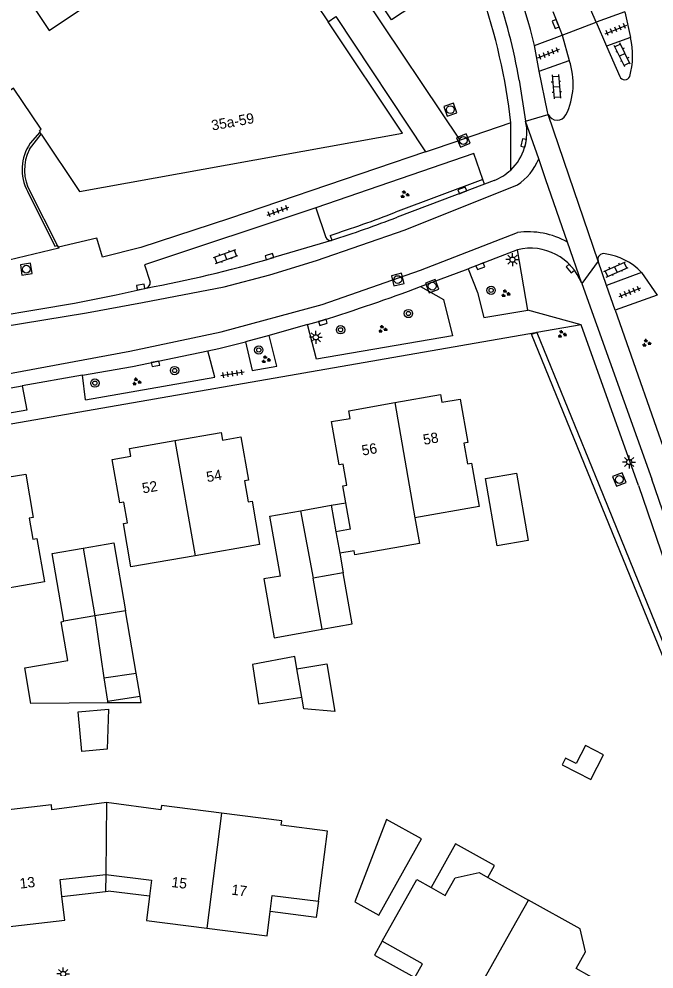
# Model space of a CAD drawing. Extents: x 137999 to 141000, y 397500 to 400501.
# Drawn here: x 138240.6 to 138301.8, y 399144.4 to 399235.9 of the extents above; entities that cross this region are included whole.
import ezdxf

# ---------------------------------------------------------------- set-up
doc = ezdxf.new("R2010")
doc.units = 0
for name, color, linetype in [('gg-afsc-erfafscheiding', 7, 'Continuous'), ('gg-afsc-muur', 7, 'Continuous'), ('gg-anno-huisnummerreeks BGT', 7, 'Continuous'), ('gg-bbg-bijgebouw', 7, 'Continuous'), ('gg-bbg-gedigitaliseerde bebouwing', 7, 'Continuous'), ('gg-bbg-gedigitaliseerde bijgebouw', 7, 'Continuous'), ('gg-bbg-hoofdgebouw', 7, 'Continuous'), ('gg-bbg-luifel en loopbrug', 7, 'Continuous'), ('gg-bbg-tussenscheiding', 7, 'Continuous'), ('gg-knt-verharding', 7, 'Continuous'), ('gg-knt-verharding nz', 7, 'Continuous'), ('gt-grn-groengrens', 7, 'Continuous'), ('gt-grn-weggrens', 7, 'Continuous'), ('gt-symb-boom', 7, 'Continuous'), ('gt-symb-groenvak', 7, 'Continuous'), ('gt-symb-klinker verharding', 7, 'Continuous'), ('gt-symb-kolk', 7, 'Continuous'), ('gt-symb-lichtmast', 7, 'Continuous'), ('gt-symb-rioolschacht', 7, 'Continuous'), ('gt-symb-tegel verharding', 7, 'Continuous')]:
    doc.layers.add(name, color=color, linetype=linetype)

# ---------------------------------------------------------------- blocks, each defined once
blk = doc.blocks.new('gt0-TEG1')
at = {"layer": 'gt-symb-tegel verharding'}
for p, q in [((-1.125, 0), (1.125, 0)), ((-0.9, -0.25), (-0.9, 0.25)), ((-0.45, -0.25), (-0.45, 0.25)), ((0, -0.25), (0, 0.25)), ((0.45, -0.25), (0.45, 0.25)), ((0.9, -0.25), (0.9, 0.25))]:
    blk.add_line(p, q, dxfattribs=at)
blk = doc.blocks.new('gt0-KOLK')
at = {"layer": 'gt-symb-kolk'}
blk.add_lwpolyline([(0, 0), (0.375, 0), (0.375, 0.4), (-0.375, 0.4), (-0.375, 0), (0, 0)], dxfattribs=at)
blk = doc.blocks.new('gt0-KL1')
at = {"layer": 'gt-symb-klinker verharding'}
for p, q in [((-1.15, 0.3), (1.15, 0.3)), ((-1, -0.3), (-1, 0.3)), ((-0.5, 0.3), (-0.5, 0.45)), ((0, -0.3), (0, 0.3)), ((0.5, 0.3), (0.5, 0.45)), ((1, -0.3), (1, 0.3)), ((-1.15, -0.3), (1.15, -0.3)), ((-0.5, -0.45), (-0.5, -0.3)), ((0.5, -0.45), (0.5, -0.3))]:
    blk.add_line(p, q, dxfattribs=at)
blk = doc.blocks.new('gt0-GRVAK')
at = {"layer": 'gt-symb-groenvak'}
for p, q in [((-0.11, 0.189), (-0.228, 0.24)), ((-0.182, 0.153), (0.088, 0.153)), ((-0.091, 0.211), (-0.156, 0.322)), ((-0.047, 0.214), (-0.047, 0.393)), ((-0.004, 0.211), (0.061, 0.322)), ((0.015, 0.189), (0.133, 0.24)), ((0.262, -0.052), (0.197, 0.059)), ((0.305, -0.049), (0.305, 0.13)), ((0.349, -0.052), (0.414, 0.059)), ((-0.245, -0.228), (-0.363, -0.177)), ((-0.318, -0.264), (-0.047, -0.264)), ((-0.226, -0.206), (-0.291, -0.095)), ((-0.183, -0.203), (-0.183, -0.024)), ((-0.139, -0.206), (-0.074, -0.095)), ((-0.12, -0.228), (-0.002, -0.177)), ((0.243, -0.074), (0.125, -0.023)), ((0.17, -0.11), (0.441, -0.11)), ((0.368, -0.074), (0.486, -0.023))]:
    blk.add_line(p, q, dxfattribs=at)
blk = doc.blocks.new('gt0-LMAST')
at = {"layer": 'gt-symb-lichtmast'}
for p, q in [((-0.182, 0.173), (-0.447, 0.438)), ((-0.005, 0.246), (-0.005, 0.621)), ((0.172, 0.173), (0.437, 0.438)), ((-0.255, -0.004), (-0.63, -0.004)), ((-0.182, -0.181), (-0.447, -0.446)), ((-0.005, -0.254), (-0.005, -0.629)), ((0.437, -0.446), (0.172, -0.181)), ((0.245, -0.004), (0.62, -0.004))]:
    blk.add_line(p, q, dxfattribs=at)
blk.add_circle((-0.005, -0.004), 0.25, dxfattribs=at)
blk = doc.blocks.new('gt0-RS')
at = {"layer": 'gt-symb-rioolschacht'}
blk.add_lwpolyline([(-0.5, -0.5), (0.5, -0.5), (0.5, 0.5), (-0.5, 0.5)], close=True, dxfattribs=at)
blk.add_circle((0, 0), 0.375, dxfattribs=at)
blk = doc.blocks.new('gt0-BOOM')
at = {"layer": 'gt-symb-boom'}
for radius in [0.4, 0.2]:
    blk.add_circle((0, 0), radius, dxfattribs=at)

msp = doc.modelspace()

# ---------------------------------------------------------------- linework, layer by layer
at = {"layer": 'gg-afsc-erfafscheiding'}
msp.add_line((138270.688, 399189.101), (138272.085, 399189.348), dxfattribs=at)
at = {"layer": 'gg-afsc-muur'}
for p, q in [((138241.586, 399223.397), (138242.723, 399224.859)), ((138242.594, 399225.051), (138241.662, 399223.972)), ((138244.304, 399214.125), (138241.687, 399219.266))]:
    msp.add_line(p, q, dxfattribs=at)
for points in [[(138241.405, 399219.348), (138244.041, 399214.051), (138244.304, 399214.125)], [(138329.728, 399108.142), (138289.987, 399205.571), (138290.356, 399205.722)], [(138290.356, 399205.722), (138290.496, 399205.779), (138290.508, 399205.749)], [(138290.508, 399205.749), (138296.483, 399191.094), (138312.528, 399151.566), (138321.76, 399128.946)]]:
    msp.add_lwpolyline(points, dxfattribs=at)
for centre, radius, start, end in [((138245.386, 399221.446), 4.5, 145.84881, 207.78878), ((138245.475, 399221.425), 4.36, 153.11308, 209.68805)]:
    msp.add_arc(centre, radius, start, end, dxfattribs=at)
at = {"layer": 'gg-bbg-bijgebouw'}
for p, q in [((138267.727, 399188.576), (138270.688, 399189.101)), ((138270.688, 399189.101), (138271.14, 399186.55)), ((138271.844, 399182.576), (138268.942, 399182.062)), ((138269.811, 399177.154), (138268.942, 399182.062)), ((138250.854, 399178.941), (138247.892, 399178.434)), ((138247.892, 399178.434), (138244.904, 399177.922))]:
    msp.add_line(p, q, dxfattribs=at)
for points in [[(138289.654, 399185.706), (138286.682, 399185.192), (138285.558, 399191.689), (138288.53, 399192.203), (138289.654, 399185.706)], [(138265.786, 399182.281), (138264.764, 399188.051), (138267.727, 399188.576)], [(138244.904, 399177.922), (138243.786, 399184.452), (138246.763, 399184.961)], [(138246.763, 399184.961), (138249.736, 399185.47), (138250.854, 399178.941)], [(138265.786, 399182.281), (138264.181, 399181.997), (138265.183, 399176.335), (138269.811, 399177.154)]]:
    msp.add_lwpolyline(points, dxfattribs=at)
at = {"layer": 'gg-bbg-gedigitaliseerde bebouwing'}
for p, q in [((138278.928, 399153.048), (138280.303, 399152.275)), ((138285.784, 399153.24), (138289.685, 399151.066))]:
    msp.add_line(p, q, dxfattribs=at)
for points in [[(138236.097, 399245.89), (138243.5, 399234.826), (138267.077, 399250.603), (138259.674, 399261.666), (138236.097, 399245.89)], [(138278.747, 399187.885), (138279.183, 399185.423), (138272.953, 399184.321), (138272.883, 399184.715), (138271.508, 399184.471)], [(138280.303, 399152.275), (138281.678, 399151.502), (138282.635, 399153.205), (138284.952, 399153.703), (138285.784, 399153.24)], [(138298.047, 399142.358), (138294.298, 399144.464), (138295.197, 399146.064), (138294.67, 399148.29), (138289.685, 399151.066)]]:
    msp.add_lwpolyline(points, dxfattribs=at)
at = {"layer": 'gg-bbg-gedigitaliseerde bijgebouw'}
for p, q in [((138271.508, 399184.471), (138271.844, 399182.576)), ((138267.837, 399170.616), (138267.381, 399173.333)), ((138248.773, 399172.479), (138251.883, 399172.939)), ((138248.773, 399172.479), (138249.106, 399170.228)), ((138252.268, 399170.696), (138251.883, 399172.939)), ((138249.106, 399170.228), (138252.268, 399170.696))]:
    msp.add_line(p, q, dxfattribs=at)
for points in [[(138267.381, 399173.333), (138270.261, 399173.817), (138271.032, 399169.222), (138268.029, 399169.472), (138267.837, 399170.616)], [(138292.933, 399164.102), (138295.721, 399162.677), (138296.942, 399165.066), (138295.181, 399165.966), (138294.281, 399164.205), (138293.254, 399164.73), (138292.933, 399164.102)]]:
    msp.add_lwpolyline(points, dxfattribs=at)
at = {"layer": 'gg-bbg-hoofdgebouw'}
for p, q in [((138242.723, 399224.859), (138242.594, 399225.051)), ((138272.526, 399186.795), (138272.085, 399189.348)), ((138272.526, 399186.795), (138271.14, 399186.55)), ((138275.595, 399147.117), (138278.928, 399153.048))]:
    msp.add_line(p, q, dxfattribs=at)
for points in [[(138264.151, 399269.175), (138266.099, 399266.299), (138269.743, 399260.01), (138271.206, 399260.976), (138281.641, 399239.28), (138276.487, 399235.871), (138274.685, 399238.588)], [(138274.685, 399238.588), (138273.608, 399240.211), (138270.807, 399238.35), (138271.07, 399237.963), (138270.426, 399237.515), (138270.163, 399237.893), (138269.262, 399237.331), (138270.38, 399235.664)], [(138242.723, 399224.859), (138246.428, 399219.316), (138277.554, 399224.961), (138270.38, 399235.664)], [(138242.594, 399225.051), (138242.646, 399225.085), (138242.566, 399225.215), (138242.738, 399225.337), (138240.07, 399229.301), (138238.745, 399228.433)], [(138276.811, 399198.987), (138281.21, 399199.758), (138281.339, 399199.019), (138283.112, 399199.33), (138283.844, 399195.153), (138283.46, 399195.086), (138283.812, 399193.077), (138284.196, 399193.144), (138284.927, 399188.968), (138278.747, 399187.885)], [(138272.085, 399189.348), (138271.805, 399190.974), (138272.199, 399191.043), (138271.847, 399193.052), (138271.453, 399192.983), (138270.721, 399197.159), (138272.514, 399197.473), (138272.384, 399198.212), (138276.811, 399198.987)], [(138255.616, 399195.341), (138260.066, 399196.12), (138260.195, 399195.381), (138261.968, 399195.692), (138262.7, 399191.515), (138262.316, 399191.448), (138262.668, 399189.439), (138263.052, 399189.506), (138263.783, 399185.33), (138257.552, 399184.238)], [(138257.552, 399184.238), (138251.382, 399183.157), (138250.661, 399187.336), (138251.055, 399187.405), (138250.703, 399189.414), (138250.309, 399189.345), (138249.577, 399193.521), (138251.37, 399193.835), (138251.24, 399194.574), (138255.616, 399195.341)], [(138234.81, 399191.746), (138239.334, 399192.532), (138239.462, 399191.793), (138241.236, 399192.101), (138241.962, 399187.924), (138241.577, 399187.857), (138241.927, 399185.847), (138242.311, 399185.914), (138243.037, 399181.737), (138236.747, 399180.644)], [(138249.034, 399160.454), (138243.762, 399159.763), (138243.726, 399160.232), (138237.905, 399159.554)], [(138260.097, 399159.45), (138254.307, 399160.187), (138254.251, 399159.751), (138249.034, 399160.454)], [(138269.44, 399150.947), (138270.316, 399157.69), (138265.854, 399158.274), (138265.91, 399158.71), (138260.097, 399159.45)], [(138244.728, 399151.419), (138244.539, 399153.032), (138248.951, 399153.53)], [(138248.951, 399153.53), (138253.358, 399152.99), (138253.16, 399151.434)], [(138239.173, 399148.455), (138244.996, 399149.139), (138244.728, 399151.419)], [(138253.16, 399151.434), (138252.864, 399149.101), (138258.677, 399148.363)], [(138264.797, 399149.957), (138264.993, 399151.489), (138269.44, 399150.947)], [(138258.677, 399148.363), (138264.498, 399147.624), (138264.797, 399149.957)], [(138278.753, 399143.591), (138279.491, 399144.933), (138275.595, 399147.117)]]:
    msp.add_lwpolyline(points, dxfattribs=at)
at = {"layer": 'gg-bbg-luifel en loopbrug'}
for p, q in [((138251.883, 399172.939), (138250.854, 399178.941)), ((138247.892, 399178.434), (138248.773, 399172.479)), ((138249.106, 399170.228), (138249.128, 399170.079)), ((138252.373, 399170.079), (138252.268, 399170.696)), ((138252.373, 399170.079), (138249.128, 399170.079)), ((138248.951, 399153.53), (138248.931, 399151.893)), ((138248.931, 399151.893), (138249.183, 399151.922)), ((138253.16, 399151.434), (138249.183, 399151.922)), ((138244.728, 399151.419), (138248.931, 399151.893))]:
    msp.add_line(p, q, dxfattribs=at)
for points in [[(138269.811, 399177.154), (138272.713, 399177.667), (138271.844, 399182.576)], [(138249.128, 399170.079), (138241.722, 399170.01), (138241.148, 399173.452), (138245.286, 399174.141), (138244.663, 399177.882), (138244.904, 399177.922)], [(138267.381, 399173.333), (138267.178, 399174.545), (138263.084, 399173.743), (138263.676, 399169.964), (138267.837, 399170.616)], [(138249.218, 399169.467), (138249.076, 399165.595), (138246.64, 399165.373), (138246.291, 399169.2), (138249.218, 399169.467)], [(138272.957, 399150.879), (138275.259, 399149.596), (138279.368, 399156.972), (138276.015, 399158.84), (138272.957, 399150.879)], [(138285.784, 399153.24), (138286.426, 399154.392), (138282.654, 399156.494), (138280.303, 399152.275)], [(138269.44, 399150.947), (138269.236, 399149.38), (138264.797, 399149.957)], [(138275.595, 399147.117), (138274.844, 399145.769), (138278.753, 399143.591)]]:
    msp.add_lwpolyline(points, dxfattribs=at)
at = {"layer": 'gg-bbg-tussenscheiding'}
for p, q in [((138276.811, 399198.987), (138278.747, 399187.885)), ((138255.616, 399195.341), (138257.552, 399184.238)), ((138267.727, 399188.576), (138268.942, 399182.062)), ((138271.14, 399186.55), (138271.508, 399184.471)), ((138246.763, 399184.961), (138247.892, 399178.434)), ((138249.034, 399160.454), (138248.951, 399153.53)), ((138260.097, 399159.45), (138258.677, 399148.363)), ((138288.179, 399148.38), (138289.685, 399151.066)), ((138282.711, 399138.63), (138288.179, 399148.38))]:
    msp.add_line(p, q, dxfattribs=at)
at = {"layer": 'gg-knt-verharding'}
for p, q in [((138296.233, 399235.631), (138292.548, 399244.25)), ((138298.996, 399236.649), (138296.233, 399235.631)), ((138298.996, 399236.649), (138299.518, 399234.159)), ((138296.233, 399235.631), (138297.215, 399233.318)), ((138290.271, 399233.409), (138292.953, 399234.396)), ((138292.953, 399234.396), (138293.63, 399231.96)), ((138290.714, 399230.91), (138290.271, 399233.409)), ((138299.518, 399234.159), (138297.215, 399233.318)), ((138297.215, 399233.318), (138298.487, 399230.412)), ((138290.714, 399230.91), (138293.63, 399231.96)), ((138288.806, 399230.042), (138289.42, 399226.106)), ((138288.005, 399225.961), (138283.118, 399224.291)), ((138285.468, 399220.029), (138277.042, 399216.857)), ((138285.468, 399220.029), (138285.302, 399220.501)), ((138286.377, 399220.391), (138285.468, 399220.029)), ((138269.189, 399217.76), (138270.166, 399214.897)), ((138270.71, 399214.624), (138264.781, 399212.866)), ((138270.726, 399214.629), (138270.71, 399214.624)), ((138244.389, 399213.967), (138244.304, 399214.125)), ((138288.638, 399213.725), (138283.893, 399211.893)), ((138289.637, 399207.907), (138288.638, 399213.725)), ((138297.223, 399210.281), (138296.404, 399212.617)), ((138279.293, 399210.168), (138283.893, 399211.893)), ((138300.603, 399211.516), (138297.223, 399210.281)), ((138300.603, 399211.516), (138302.088, 399209.357)), ((138294.826, 399210.468), (138301.589, 399191.602)), ((138298.058, 399207.908), (138297.223, 399210.281)), ((138302.088, 399209.357), (138298.058, 399207.908)), ((138298.058, 399207.908), (138303.53, 399192.218)), ((138268.404, 399206.505), (138269.822, 399206.917)), ((138268.404, 399206.505), (138264.709, 399205.454)), ((138294.785, 399206.493), (138290.508, 399205.749)), ((138300.305, 399191), (138294.785, 399206.493)), ((138290.356, 399205.722), (138222.319, 399193.878)), ((138264.709, 399205.454), (138262.407, 399204.833)), ((138246.695, 399201.633), (138240.898, 399200.599)), ((138246.992, 399199.26), (138246.695, 399201.633)), ((138227.388, 399198.291), (138240.898, 399200.599))]:
    msp.add_line(p, q, dxfattribs=at)
for points in [[(138283.118, 399224.291), (138273.881, 399238.058), (138274.16, 399238.242)], [(138270.38, 399235.664), (138271.131, 399236.189), (138279.774, 399223.159)], [(138292.038, 399236.667), (138292.502, 399235.544), (138292.953, 399234.396)], [(138291.604, 399226.738), (138291.517, 399226.993), (138290.714, 399230.91)], [(138279.774, 399223.159), (138260.862, 399216.731), (138252.329, 399213.933), (138248.623, 399213.016), (138248.076, 399214.828), (138244.389, 399213.967)], [(138285.302, 399220.501), (138284.422, 399222.997), (138269.189, 399217.76)], [(138269.189, 399217.76), (138252.681, 399212.258), (138253.218, 399210.595)], [(138244.389, 399213.967), (138244.417, 399213.868), (138238.819, 399212.535), (138238.787, 399212.601)], [(138283.893, 399211.893), (138284.79, 399209.592), (138285.394, 399207.196), (138289.637, 399207.907)], [(138234.826, 399206.713), (138245.948, 399208.586), (138249.939, 399209.39), (138252.85, 399210.024)], [(138279.293, 399210.168), (138281.518, 399208.938), (138282.364, 399205.43), (138269.252, 399203.164), (138268.404, 399206.505)], [(138262.407, 399204.833), (138263.069, 399202.074), (138265.452, 399202.491), (138264.709, 399205.454)], [(138258.788, 399203.97), (138259.851, 399204.19), (138262.407, 399204.833)], [(138246.695, 399201.633), (138251.531, 399202.471), (138258.788, 399203.97)], [(138246.992, 399199.26), (138259.452, 399201.45), (138258.788, 399203.97)], [(138240.898, 399200.599), (138241.334, 399198.278), (138227.764, 399195.872), (138227.388, 399198.291)], [(138331.627, 399116.033), (138329.671, 399121.04), (138318.941, 399150.68), (138316.361, 399157.18), (138313.731, 399162.801), (138308.041, 399174.3), (138306.261, 399178.44), (138304.661, 399182.66), (138301.589, 399191.602)], [(138300.305, 399191), (138303.331, 399182.16), (138305.121, 399177.471), (138306.881, 399173.4), (138310.94, 399165.328)]]:
    msp.add_lwpolyline(points, dxfattribs=at)
for centre, radius, start, end in [((138232.75, 399219.666), 59.14, 13.4376, 25.67935), ((138227.683, 399218.866), 60.738, 6.70811, 18.88583), ((138233.03, 399220.326), 56.616, 9.88151, 19.10664), ((138292.495, 399232.408), 7.238, 344.09778, 13.99969), ((138287.063, 399229.725), 6.937, 334.19158, 18.79559), ((138298.969, 399230.626), 0.527, 203.96845, 337.56881), ((138284.586, 399225.013), 4.957, 313.22346, 12.74231), ((138292.465, 399227.173), 0.965, 206.82819, 330.95289), ((138284.59, 399225.005), 4.948, 291.17571, 313.25178), ((138234.285, 399327.998), 119.082, 287.81911, 291.04198), ((138270.594, 399215.071), 0.462, 202.11889, 284.58261), ((138289.865, 399208.549), 5.319, 21.14445, 103.33618), ((138296.939, 399212.788), 0.562, 75.49097, 197.72104), ((138296.306, 399207.506), 5.877, 43.02506, 82.43547), ((138230.567, 399330.035), 122.062, 280.51859, 286.27809), ((138252.734, 399210.503), 0.493, 283.66074, 10.73705), ((138216.605, 399377.373), 178.57, 287.33855, 290.55187)]:
    msp.add_arc(centre, radius, start, end, dxfattribs=at)
at = {"layer": 'gg-knt-verharding nz'}
for p, q in [((138293.616, 399220.82), (138291.604, 399226.738)), ((138291.379, 399220.438), (138290.679, 399222.463)), ((138296.404, 399212.617), (138293.616, 399220.82)), ((138293.45, 399214.449), (138291.379, 399220.438))]:
    msp.add_line(p, q, dxfattribs=at)
for points in [[(138164.243, 399193.356), (138216.323, 399202.605), (138247.101, 399207.635), (138252.493, 399208.62), (138260.367, 399210.157), (138264.753, 399211.288), (138269.277, 399212.693), (138277.81, 399215.64), (138288.639, 399219.971)], [(138165.082, 399188.734), (138225.986, 399199.273), (138251.275, 399203.949), (138260.085, 399205.821), (138269.806, 399208.452), (138279.293, 399211.756), (138288.638, 399215.369)]]:
    msp.add_lwpolyline(points, dxfattribs=at)
for centre, radius, start, end in [((138285.616, 399224.526), 5.467, 303.56501, 337.82613), ((138289.696, 399207.86), 7.583, 60.32968, 98.02294)]:
    msp.add_arc(centre, radius, start, end, dxfattribs=at)
at = {"layer": 'gt-grn-groengrens'}
for p, q in [((138285.302, 399220.501), (138276.862, 399217.324)), ((138270.574, 399215.105), (138270.726, 399214.629))]:
    msp.add_line(p, q, dxfattribs=at)
msp.add_arc((138234.336, 399327.811), 118.388, 287.82389, 291.05142, dxfattribs=at)
at = {"layer": 'gt-grn-weggrens'}
for p, q in [((138292.953, 399234.396), (138296.233, 399235.631)), ((138289.42, 399226.106), (138291.604, 399226.738)), ((138290.679, 399222.463), (138289.42, 399226.106)), ((138287.98, 399221.401), (138288.005, 399225.961)), ((138279.774, 399223.159), (138283.118, 399224.291)), ((138294.826, 399210.468), (138293.45, 399214.449)), ((138296.404, 399212.617), (138294.826, 399210.468)), ((138294.785, 399206.493), (138289.637, 399207.907))]:
    msp.add_line(p, q, dxfattribs=at)

# ---------------------------------------------------------------- block references
at = {"layer": 'gt-symb-boom'}
for p in [(138286.092, 399209.803), (138278.123, 399207.575), (138271.583, 399206.009), (138263.699, 399204.057), (138255.585, 399202.078), (138247.9, 399200.867)]:
    msp.add_blockref('gt0-BOOM', p, dxfattribs=at)
at = {"layer": 'gt-symb-groenvak'}
for p in [(138277.755, 399219.045), (138287.484, 399209.497), (138275.62, 399206.072), (138292.92, 399205.582), (138301.061, 399204.727), (138264.367, 399203.137), (138251.91, 399201.003)]:
    msp.add_blockref('gt0-GRVAK', p, dxfattribs=at)
at = {"layer": 'gt-symb-klinker verharding'}
for p, rotation in [((138298.737, 399232.492), 115.89914898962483), ((138292.377, 399229.434), -85.12211913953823), ((138260.505, 399213.068), 19.39552832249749), ((138298.125, 399211.821), 24.206843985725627)]:
    msp.add_blockref('gt0-KL1', p, dxfattribs=dict(at, rotation=rotation))
at = {"layer": 'gt-symb-kolk'}
for p, rotation in [((138292.502, 399235.544), 112.46117570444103), ((138289.43, 399223.965), 77.81315978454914), ((138283.386, 399219.252), 20.482296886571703), ((138264.781, 399212.866), 16.49622422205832), ((138284.983, 399212.309), -158.84735479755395), ((138293.875, 399212.044), 131.0673563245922), ((138252.352, 399209.932), 10.366322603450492), ((138269.822, 399206.917), -163.79481463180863), ((138253.788, 399202.531), 11.658401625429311)]:
    msp.add_blockref('gt0-KOLK', p, dxfattribs=dict(at, rotation=rotation))
at = {"layer": 'gt-symb-lichtmast'}
for p in [(138288.157, 399212.768), (138269.204, 399205.284), (138299.403, 399193.267), (138244.85, 399143.946)]:
    msp.add_blockref('gt0-LMAST', p, dxfattribs=at)
at = {"layer": 'gt-symb-rioolschacht'}
for p, rotation in [((138282.162, 399227.217), 19.033079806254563), ((138283.41, 399224.243), -67.53882429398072), ((138241.29, 399211.844), 8.74616226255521), ((138277.097, 399210.845), -166.22785456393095), ((138280.416, 399210.208), 20.066349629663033), ((138298.452, 399191.579), 21.28016631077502)]:
    msp.add_blockref('gt0-RS', p, dxfattribs=dict(at, rotation=rotation))
at = {"layer": 'gt-symb-tegel verharding'}
for p, rotation in [((138298.125, 399234.938), 21.716290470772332), ((138291.643, 399232.614), 21.716290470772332), ((138265.55, 399217.441), 19.88516511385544), ((138299.471, 399209.619), 21.716290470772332), ((138261.167, 399201.775), 8.859429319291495)]:
    msp.add_blockref('gt0-TEG1', p, dxfattribs=dict(at, rotation=rotation))

# ---------------------------------------------------------------- texts
at = {"layer": 'gg-anno-huisnummerreeks BGT'}
for s, rotation, p in [('35a-59', 10.3, (138259.226, 399225.193)), ('58', 9.9, (138279.626, 399194.912)), ('56', 9.9, (138273.71, 399193.875)), ('54', 9.9, (138258.737, 399191.318)), ('52', 9.9, (138252.541, 399190.234)), ('13', 6.7, (138240.706, 399152.158)), ('15', 352.8, (138255.242, 399152.326)), ('17', 352.8, (138261.019, 399151.593))]:
    msp.add_text(s, height=1, rotation=rotation, dxfattribs=at).set_placement(p)

doc.saveas('drawing.dxf')
